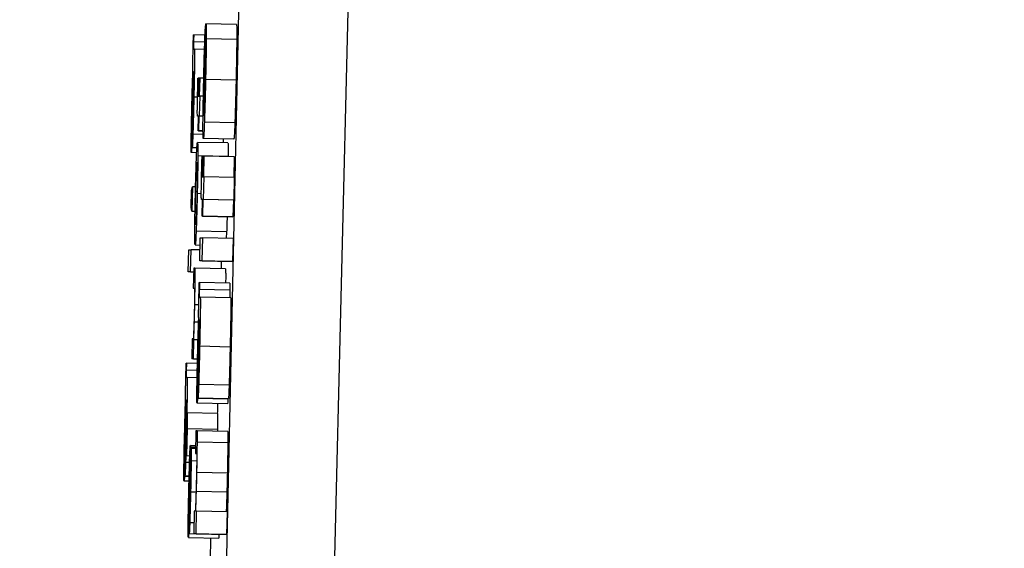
# Model space of a CAD drawing. Header units: inches. Extents: x 170 to 288, y 234 to 248.
# Tile 337 of 480: x 234.8075 to 234.8287, y 243.9047 to 243.9161. Entities that reach past the tile are written whole.
import ezdxf

# ---------------------------------------------------------------- set-up
doc = ezdxf.new("R2010")
doc.units = ezdxf.units.IN
doc.header["$LTSCALE"] = 0.25
doc.header["$MEASUREMENT"] = 0
doc.layers.add('ANNOTATIONS', color=1, linetype='Continuous')
doc.layers.add('STANDARD Z GUIDE MOTOR LH', color=7, linetype='Continuous')
doc.styles.add('ARIAL', font='arial.ttf', dxfattribs={"height": 0.09375})
doc.dimstyles.new('STANDARD$0', dxfattribs={"dimtxt": 0.09375, "dimasz": 0.09375, "dimexe": 0.03125, "dimexo": 0.046875, "dimgap": 0.09, "dimtad": 0, "dimtih": 1, "dimtoh": 1, "dimdec": 4, "dimzin": 0, "dimdsep": 46, "dimtxsty": 'ARIAL', "dimcen": 0.09, "dimadec": 0, "dimazin": 0, "dimtfac": 1, "dimtdec": 4, "dimtofl": 0, "dimtmove": 0, "dimatfit": 1, "dimfxl": 1, "dimtolj": 1, "dimtzin": 0, "dimarcsym": 0})

# ---------------------------------------------------------------- blocks, each defined once
blk = doc.blocks.new('*D51')
at = {"layer": 'ANNOTATIONS', "color": 0, "lineweight": -2, "transparency": 16777216}
for p, q in [((234.124623, 244.143778), (235.83956, 244.143778)), ((235.80831, 244.050028), (235.80831, 242.280117)), ((235.80831, 240.233194), (235.80831, 242.003105)), ((234.530873, 240.139444), (235.83956, 240.139444))]:
    blk.add_line(p, q, dxfattribs=at)
at = {"layer": 'ANNOTATIONS', "color": 0, "transparency": 16777216}
for points in [[(235.792685, 244.050028), (235.823935, 244.050028), (235.80831, 244.143778)], [(235.792685, 240.233194), (235.823935, 240.233194), (235.80831, 240.139444)]]:
    blk.add_solid(points, dxfattribs=at)
at = {"layer": 'defpoints', "color": 0, "transparency": 16777216}
for p in [(234.077748, 244.143778), (235.80831, 244.143778), (234.483998, 240.139444)]:
    blk.add_point(p, dxfattribs=at)
at = {"layer": 'ANNOTATIONS', "color": 0, "transparency": 16777216, "insert": (235.80831, 242.141611), "char_height": 0.09375, "attachment_point": 5, "style": 'ARIAL'}
blk.add_mtext('\\A1;OPENING HEIGHT', dxfattribs=at)

msp = doc.modelspace()

# ---------------------------------------------------------------- linework, layer by layer
at = {"layer": 'STANDARD Z GUIDE MOTOR LH'}
for p, q in [((234.810313, 243.829103), (234.812678, 243.937195)), ((234.815066, 243.937238), (234.812482, 243.829118)), ((234.811468, 243.914045), (234.811512, 243.916013)), ((234.811507, 243.915978), (234.811496, 243.915487)), ((234.811511, 243.915977), (234.811507, 243.915978)), ((234.812172, 243.916009), (234.811516, 243.916024)), ((234.811247, 243.915786), (234.811253, 243.915786)), ((234.811496, 243.91578), (234.811253, 243.915786)), ((234.81149, 243.915631), (234.811249, 243.915636)), ((234.811474, 243.914065), (234.811507, 243.915533)), ((234.812178, 243.915684), (234.811522, 243.915698)), ((234.811249, 243.915477), (234.811268, 243.915477)), ((234.811485, 243.915472), (234.811268, 243.915477)), ((234.8115, 243.915487), (234.811496, 243.915487)), ((234.811495, 243.91526), (234.811486, 243.91526)), ((234.811243, 243.914998), (234.811248, 243.914998)), ((234.81149, 243.915047), (234.811479, 243.915047)), ((234.811241, 243.914711), (234.811232, 243.914334)), ((234.811247, 243.914738), (234.811237, 243.914344)), ((234.811344, 243.914854), (234.81135, 243.914854)), ((234.811373, 243.914694), (234.811346, 243.914694)), ((234.811376, 243.914853), (234.81135, 243.914854)), ((234.811367, 243.914465), (234.811376, 243.914854)), ((234.811382, 243.914854), (234.811373, 243.914465)), ((234.811376, 243.914854), (234.811382, 243.914854)), ((234.811468, 243.914852), (234.811382, 243.914854)), ((234.811485, 243.914789), (234.811473, 243.914789)), ((234.812164, 243.914813), (234.811508, 243.914827)), ((234.811228, 243.914631), (234.811239, 243.914631)), ((234.811369, 243.914522), (234.811343, 243.914523)), ((234.811345, 243.914465), (234.811367, 243.914465)), ((234.811382, 243.914465), (234.811373, 243.914034)), ((234.811373, 243.914465), (234.811382, 243.914465)), ((234.81146, 243.914464), (234.811382, 243.914465)), ((234.811335, 243.914445), (234.811256, 243.914447)), ((234.811477, 243.914438), (234.811466, 243.914438)), ((234.811358, 243.914034), (234.811336, 243.914034)), ((234.811358, 243.914034), (234.811336, 243.914034)), ((234.811351, 243.91372), (234.811358, 243.914034)), ((234.811364, 243.914034), (234.811357, 243.91372)), ((234.811373, 243.914034), (234.811364, 243.914034)), ((234.811454, 243.914032), (234.811364, 243.914034)), ((234.811454, 243.914033), (234.811373, 243.914034)), ((234.811471, 243.91418), (234.811464, 243.91418)), ((234.811219, 243.913364), (234.81123, 243.913843)), ((234.812138, 243.913894), (234.811482, 243.913909)), ((234.811225, 243.913633), (234.811219, 243.913633)), ((234.811458, 243.913643), (234.811235, 243.913648)), ((234.811357, 243.91372), (234.811351, 243.91372)), ((234.811453, 243.913718), (234.811351, 243.91372)), ((234.811357, 243.91372), (234.811453, 243.913718)), ((234.811989, 243.913459), (234.811333, 243.913473)), ((234.812115, 243.91354), (234.811459, 243.913554)), ((234.811315, 243.913249), (234.811201, 243.913252)), ((234.811321, 243.913349), (234.811209, 243.913352)), ((234.811219, 243.913364), (234.811322, 243.913362)), ((234.811996, 243.913167), (234.81134, 243.913181)), ((234.811432, 243.913176), (234.811437, 243.913176)), ((234.81146, 243.912994), (234.811433, 243.912994)), ((234.811464, 243.913175), (234.811437, 243.913176)), ((234.811454, 243.912734), (234.811464, 243.913176)), ((234.81147, 243.913176), (234.81146, 243.912734)), ((234.811464, 243.913176), (234.81147, 243.913176)), ((234.812126, 243.913161), (234.81147, 243.913176)), ((234.812126, 243.913161), (234.812116, 243.912719)), ((234.811456, 243.912798), (234.811429, 243.912799)), ((234.811431, 243.912734), (234.811454, 243.912734)), ((234.81147, 243.912734), (234.811459, 243.912243)), ((234.81146, 243.912734), (234.81147, 243.912734)), ((234.812125, 243.912719), (234.81147, 243.912734)), ((234.812125, 243.912719), (234.812115, 243.912228)), ((234.811197, 243.912075), (234.811205, 243.912436)), ((234.811205, 243.912436), (234.811225, 243.912516)), ((234.811225, 243.912516), (234.811214, 243.911995)), ((234.811292, 243.912515), (234.811225, 243.912516)), ((234.811416, 243.912369), (234.811328, 243.912371)), ((234.811443, 243.912243), (234.811421, 243.912243)), ((234.811443, 243.912242), (234.811421, 243.912243)), ((234.811435, 243.911885), (234.811443, 243.912243)), ((234.811449, 243.912243), (234.811441, 243.911885)), ((234.811459, 243.912243), (234.811449, 243.912243)), ((234.812105, 243.912228), (234.811449, 243.912243)), ((234.812115, 243.912228), (234.811459, 243.912243)), ((234.812105, 243.912228), (234.812097, 243.91187)), ((234.812115, 243.912228), (234.812105, 243.912228)), ((234.811214, 243.911995), (234.811197, 243.912075)), ((234.811214, 243.911995), (234.811281, 243.911993)), ((234.811441, 243.911885), (234.811435, 243.911885)), ((234.812091, 243.91187), (234.811435, 243.911885)), ((234.811441, 243.911885), (234.812097, 243.91187)), ((234.812097, 243.91187), (234.812091, 243.91187)), ((234.811961, 243.91155), (234.811305, 243.911565)), ((234.811961, 243.91155), (234.811954, 243.911406)), ((234.811382, 243.910926), (234.811393, 243.911417)), ((234.811393, 243.911417), (234.811445, 243.911417)), ((234.811434, 243.910926), (234.811445, 243.911417)), ((234.812101, 243.911403), (234.811445, 243.911417)), ((234.812101, 243.911403), (234.81209, 243.910912)), ((234.811134, 243.910686), (234.811145, 243.911164)), ((234.811145, 243.911164), (234.811195, 243.911164)), ((234.811185, 243.910686), (234.811195, 243.911164)), ((234.811387, 243.91116), (234.811195, 243.911164)), ((234.811284, 243.911267), (234.81139, 243.911264)), ((234.812038, 243.910912), (234.811382, 243.910926)), ((234.811434, 243.910926), (234.811382, 243.910926)), ((234.811434, 243.910926), (234.81209, 243.910912)), ((234.811846, 243.910916), (234.811842, 243.910752)), ((234.81209, 243.910912), (234.812038, 243.910912)), ((234.811252, 243.910683), (234.811134, 243.910686)), ((234.811185, 243.910686), (234.811134, 243.910686)), ((234.811185, 243.910686), (234.811252, 243.910684)), ((234.811254, 243.910764), (234.811244, 243.910333)), ((234.811279, 243.910764), (234.811254, 243.910764)), ((234.811935, 243.910749), (234.811279, 243.910764)), ((234.811371, 243.910458), (234.811377, 243.910458)), ((234.812033, 243.910444), (234.811377, 243.910458)), ((234.811244, 243.910333), (234.811268, 243.910333)), ((234.812029, 243.91029), (234.811373, 243.910305)), ((234.811373, 243.910141), (234.811392, 243.910141)), ((234.812048, 243.910127), (234.811392, 243.910141)), ((234.81136, 243.909979), (234.811275, 243.909981)), ((234.811357, 243.909602), (234.811265, 243.909604)), ((234.811367, 243.909651), (234.811373, 243.909651)), ((234.811371, 243.909385), (234.811361, 243.908981)), ((234.81122, 243.909247), (234.811211, 243.908816)), ((234.811243, 243.909247), (234.81122, 243.909247)), ((234.811247, 243.908816), (234.811257, 243.909224)), ((234.811257, 243.909224), (234.811252, 243.909224)), ((234.811345, 243.909222), (234.811257, 243.909224)), ((234.811352, 243.909275), (234.811363, 243.909275)), ((234.811365, 243.909357), (234.811355, 243.908971)), ((234.812036, 243.909071), (234.81138, 243.909086)), ((234.811247, 243.908816), (234.811211, 243.908816)), ((234.811334, 243.908813), (234.811211, 243.908816)), ((234.811247, 243.908816), (234.811334, 243.908814)), ((234.81109, 243.908723), (234.811096, 243.908723)), ((234.811329, 243.908568), (234.811092, 243.908573)), ((234.811332, 243.908718), (234.811096, 243.908723)), ((234.811092, 243.908414), (234.811111, 243.908414)), ((234.811326, 243.908409), (234.811111, 243.908414)), ((234.811343, 243.907976), (234.811354, 243.908467)), ((234.811349, 243.908252), (234.811342, 243.908252)), ((234.812014, 243.908253), (234.811359, 243.908268)), ((234.811086, 243.907935), (234.811091, 243.907935)), ((234.811988, 243.907949), (234.811332, 243.907963)), ((234.811343, 243.907976), (234.811999, 243.907962)), ((234.81109, 243.907675), (234.81108, 243.907281)), ((234.81198, 243.907847), (234.811324, 243.907861)), ((234.811071, 243.907568), (234.811082, 243.907568)), ((234.811084, 243.907648), (234.811075, 243.907271)), ((234.8111, 243.907284), (234.811108, 243.907655)), ((234.811108, 243.907655), (234.81111, 243.907319)), ((234.811764, 243.907641), (234.811108, 243.907655)), ((234.811764, 243.907641), (234.811766, 243.907304)), ((234.8111, 243.907281), (234.81108, 243.907281)), ((234.81111, 243.907319), (234.811097, 243.906728)), ((234.811097, 243.906728), (234.8111, 243.907284)), ((234.811102, 243.907384), (234.811099, 243.907384)), ((234.81111, 243.907319), (234.811766, 243.907304)), ((234.811301, 243.907271), (234.81129, 243.90678)), ((234.811328, 243.907271), (234.811301, 243.907271)), ((234.811984, 243.907256), (234.811328, 243.907271)), ((234.811766, 243.907304), (234.811766, 243.907261)), ((234.811294, 243.906948), (234.81118, 243.90695)), ((234.811293, 243.906916), (234.811183, 243.906919)), ((234.811184, 243.906459), (234.811194, 243.90689)), ((234.811194, 243.90689), (234.811195, 243.90689)), ((234.811292, 243.906888), (234.811195, 243.90689)), ((234.811987, 243.907008), (234.811331, 243.907022)), ((234.811062, 243.906301), (234.811073, 243.90678)), ((234.811167, 243.906726), (234.811097, 243.906728)), ((234.81119, 243.906714), (234.811183, 243.906715)), ((234.811318, 243.906617), (234.811197, 243.90662)), ((234.81129, 243.90678), (234.811314, 243.90678)), ((234.811068, 243.90657), (234.811062, 243.906571)), ((234.811162, 243.906584), (234.811078, 243.906586)), ((234.811154, 243.906286), (234.811052, 243.906289)), ((234.811062, 243.906301), (234.811154, 243.906299)), ((234.811174, 243.906196), (234.811168, 243.905878)), ((234.811976, 243.906359), (234.81132, 243.906373)), ((234.811152, 243.906187), (234.811044, 243.906189)), ((234.811164, 243.905992), (234.811153, 243.905992)), ((234.811158, 243.905682), (234.811166, 243.906151)), ((234.811303, 243.905949), (234.811185, 243.905952)), ((234.811966, 243.90595), (234.81131, 243.905964)), ((234.811147, 243.905408), (234.811137, 243.904977)), ((234.811163, 243.905492), (234.811164, 243.905483)), ((234.811263, 243.905543), (234.811252, 243.905052)), ((234.811284, 243.905543), (234.811263, 243.905543)), ((234.811314, 243.905543), (234.811296, 243.905543)), ((234.811303, 243.905052), (234.811314, 243.905543)), ((234.81197, 243.905528), (234.811314, 243.905543)), ((234.81197, 243.905528), (234.811959, 243.905037)), ((234.811257, 243.905289), (234.811167, 243.905291)), ((234.811137, 243.904977), (234.811793, 243.904963)), ((234.81181, 243.905037), (234.811154, 243.905052)), ((234.811303, 243.905052), (234.811252, 243.905052)), ((234.811908, 243.905037), (234.811252, 243.905052)), ((234.811303, 243.905052), (234.811959, 243.905037)), ((234.811614, 243.904967), (234.811603, 243.904478)), ((234.811795, 243.905037), (234.811793, 243.904963)), ((234.811959, 243.905037), (234.811908, 243.905037))]:
    msp.add_line(p, q, dxfattribs=at)
for points, knots in [([(234.811488, 243.915564), (234.81149, 243.91563), (234.811496, 243.915788), (234.811502, 243.91592), (234.811505, 243.915964), (234.811507, 243.915978)], [0, 0, 0, 0, 0.323435, 0.778979, 1, 1, 1, 1]), ([(234.811512, 243.916013), (234.811512, 243.916016), (234.811514, 243.91602), (234.811515, 243.916023), (234.811516, 243.916024)], [0, 0, 0, 0, 0.4991073, 1, 1, 1, 1]), ([(234.811516, 243.916024), (234.811517, 243.916019), (234.811521, 243.916007), (234.811523, 243.915895), (234.811522, 243.915747), (234.811522, 243.915698)], [0, 0, 0, 0, 0.301346, 0.767627, 1, 1, 1, 1]), ([(234.812172, 243.916009), (234.812173, 243.916004), (234.812177, 243.915993), (234.812179, 243.91588), (234.812178, 243.915733), (234.812178, 243.915684)], [0, 0, 0, 0, 0.301272, 0.767437, 1, 1, 1, 1]), ([(234.81124, 243.915469), (234.811241, 243.91551), (234.811243, 243.915616), (234.811246, 243.915721), (234.811247, 243.915786)], [0, 0, 0, 0, 0.38168, 1, 1, 1, 1]), ([(234.811253, 243.915786), (234.811252, 243.915763), (234.811251, 243.915728), (234.81125, 243.915677), (234.811249, 243.91565), (234.811249, 243.915636)], [0, 0, 0, 0, 0.487669, 0.740674, 1, 1, 1, 1]), ([(234.811249, 243.915636), (234.811249, 243.91562), (234.811248, 243.915589), (234.811247, 243.91555), (234.811247, 243.915516), (234.811248, 243.915481), (234.811248, 243.915478), (234.811249, 243.915477)], [0, 0, 0, 0, 0.139729, 0.255884, 0.371934, 0.55642, 1, 1, 1, 1]), ([(234.811467, 243.914781), (234.811469, 243.914872), (234.811474, 243.915096), (234.811481, 243.915366), (234.811486, 243.915518), (234.811488, 243.915564)], [0, 0, 0, 0, 0.325116, 0.797184, 1, 1, 1, 1]), ([(234.811507, 243.915533), (234.811508, 243.915509), (234.81151, 243.915473), (234.81151, 243.915325), (234.811508, 243.915153), (234.811505, 243.914971), (234.811503, 243.91486), (234.811502, 243.914814)], [0, 0, 0, 0, 0.336435, 0.526141, 0.71778, 0.882955, 1, 1, 1, 1]), ([(234.811522, 243.915698), (234.811521, 243.915612), (234.81152, 243.915438), (234.811514, 243.915121), (234.81151, 243.914915), (234.811508, 243.914827)], [0, 0, 0, 0, 0.3655, 0.731514, 1, 1, 1, 1]), ([(234.812178, 243.915684), (234.812177, 243.915597), (234.812176, 243.915423), (234.81217, 243.915106), (234.812166, 243.9149), (234.812164, 243.914813)], [0, 0, 0, 0, 0.365529, 0.731462, 1, 1, 1, 1]), ([(234.811236, 243.915038), (234.811235, 243.91505), (234.811234, 243.91507), (234.811234, 243.915155), (234.811235, 243.915256), (234.811237, 243.915365), (234.811239, 243.915436), (234.81124, 243.915469)], [0, 0, 0, 0, 0.318729, 0.503429, 0.689482, 0.856488, 1, 1, 1, 1]), ([(234.811268, 243.915477), (234.811269, 243.915469), (234.811271, 243.915457), (234.811271, 243.915335), (234.811269, 243.915151), (234.811264, 243.914847), (234.811259, 243.914598), (234.811256, 243.914447)], [0, 0, 0, 0, 0.208061, 0.351504, 0.494887, 0.6943, 1, 1, 1, 1]), ([(234.811496, 243.915487), (234.811494, 243.915456), (234.811491, 243.915395), (234.811487, 243.915305), (234.811486, 243.91526)], [0, 0, 0, 0, 0.495429, 1, 1, 1, 1]), ([(234.811486, 243.91526), (234.811485, 243.915233), (234.811483, 243.915168), (234.81148, 243.915092), (234.811479, 243.915047)], [0, 0, 0, 0, 0.420897, 1, 1, 1, 1]), ([(234.81121, 243.914117), (234.811212, 243.914211), (234.811217, 243.914431), (234.811226, 243.91476), (234.811233, 243.914944), (234.811236, 243.915038)], [0, 0, 0, 0, 0.267315, 0.629639, 1, 1, 1, 1]), ([(234.811228, 243.914631), (234.81123, 243.914683), (234.811233, 243.914789), (234.811236, 243.91487), (234.811237, 243.914911)], [0, 0, 0, 0, 0.489671, 1, 1, 1, 1]), ([(234.811237, 243.914911), (234.811238, 243.91493), (234.811241, 243.914979), (234.811242, 243.914997), (234.811243, 243.914998), (234.811243, 243.914998)], [0, 0, 0, 0, 0.3685537, 0.9101456, 1, 1, 1, 1]), ([(234.811248, 243.914998), (234.811247, 243.914952), (234.811245, 243.91486), (234.811242, 243.914761), (234.811241, 243.914711)], [0, 0, 0, 0, 0.4954998, 1, 1, 1, 1]), ([(234.811252, 243.914916), (234.811251, 243.9149), (234.81125, 243.914868), (234.811248, 243.914807), (234.811247, 243.914763), (234.811247, 243.914738)], [0, 0, 0, 0, 0.30243, 0.603878, 1, 1, 1, 1]), ([(234.81125, 243.914432), (234.811252, 243.914526), (234.811255, 243.914666), (234.811258, 243.914838), (234.811258, 243.914936), (234.811258, 243.914992), (234.811257, 243.914997), (234.811256, 243.915)], [0, 0, 0, 0, 0.342806, 0.509646, 0.678116, 0.823969, 1, 1, 1, 1]), ([(234.811256, 243.915), (234.811256, 243.914997), (234.811255, 243.914992), (234.811253, 243.914952), (234.811252, 243.914926), (234.811252, 243.914916)], [0, 0, 0, 0, 0.560746, 0.835974, 1, 1, 1, 1]), ([(234.811479, 243.915047), (234.811479, 243.915025), (234.811477, 243.914979), (234.811475, 243.914892), (234.811474, 243.914829), (234.811473, 243.914789)], [0, 0, 0, 0, 0.273957, 0.54735, 1, 1, 1, 1]), ([(234.811337, 243.914542), (234.811338, 243.914594), (234.811341, 243.914698), (234.811343, 243.914802), (234.811344, 243.914854)], [0, 0, 0, 0, 0.499037, 1, 1, 1, 1]), ([(234.811346, 243.914694), (234.811346, 243.914675), (234.811345, 243.914628), (234.811343, 243.914567), (234.811343, 243.914534), (234.811343, 243.914523)], [0, 0, 0, 0, 0.31471, 0.762895, 1, 1, 1, 1]), ([(234.81135, 243.914854), (234.811349, 243.914836), (234.811349, 243.914801), (234.811347, 243.914748), (234.811347, 243.914712), (234.811346, 243.914694)], [0, 0, 0, 0, 0.336929, 0.667372, 1, 1, 1, 1]), ([(234.811452, 243.913886), (234.811453, 243.913973), (234.811455, 243.914146), (234.81146, 243.914472), (234.811465, 243.914687), (234.811467, 243.914781)], [0, 0, 0, 0, 0.3583379, 0.7170441, 1, 1, 1, 1]), ([(234.811473, 243.914789), (234.811472, 243.91474), (234.811469, 243.914618), (234.811467, 243.914505), (234.811466, 243.914438)], [0, 0, 0, 0, 0.402345, 1, 1, 1, 1]), ([(234.811508, 243.914827), (234.811504, 243.914684), (234.811498, 243.914395), (234.811488, 243.914087), (234.811483, 243.913947), (234.811482, 243.913909)], [0, 0, 0, 0, 0.417944, 0.838593, 1, 1, 1, 1]), ([(234.811502, 243.914814), (234.8115, 243.914725), (234.811495, 243.914547), (234.811491, 243.914401), (234.811489, 243.914329)], [0, 0, 0, 0, 0.505174, 1, 1, 1, 1]), ([(234.812164, 243.914813), (234.81216, 243.914669), (234.812154, 243.914381), (234.812144, 243.914072), (234.812139, 243.913933), (234.812138, 243.913894)], [0, 0, 0, 0, 0.417856, 0.838416, 1, 1, 1, 1]), ([(234.811217, 243.914217), (234.811219, 243.91427), (234.811222, 243.914414), (234.811226, 243.914547), (234.811228, 243.914631)], [0, 0, 0, 0, 0.364371, 1, 1, 1, 1]), ([(234.811332, 243.914281), (234.811332, 243.914304), (234.811333, 243.914351), (234.811335, 243.914439), (234.811336, 243.914503), (234.811337, 243.914542)], [0, 0, 0, 0, 0.283005, 0.566151, 1, 1, 1, 1]), ([(234.811343, 243.914523), (234.811343, 243.914512), (234.811343, 243.91448), (234.811344, 243.914468), (234.811345, 243.914466), (234.811345, 243.914465)], [0, 0, 0, 0, 0.217642, 0.6495, 1, 1, 1, 1]), ([(234.811232, 243.914334), (234.81123, 243.91425), (234.811226, 243.914109), (234.811222, 243.913937), (234.811219, 243.913865), (234.811218, 243.91384)], [0, 0, 0, 0, 0.486735, 0.817062, 1, 1, 1, 1]), ([(234.811237, 243.914344), (234.811234, 243.914223), (234.811228, 243.91398), (234.811222, 243.91375), (234.811219, 243.913633)], [0, 0, 0, 0, 0.495929, 1, 1, 1, 1]), ([(234.81123, 243.913843), (234.811231, 243.913849), (234.811233, 243.91386), (234.811236, 243.913936), (234.81124, 243.914051), (234.811245, 243.914223), (234.811248, 243.914356), (234.81125, 243.914432)], [0, 0, 0, 0, 0.2247658, 0.3834779, 0.5429837, 0.7417996, 1, 1, 1, 1]), ([(234.811256, 243.914447), (234.811254, 243.914357), (234.811248, 243.914126), (234.811241, 243.913844), (234.811236, 243.91369), (234.811235, 243.913648)], [0, 0, 0, 0, 0.31914, 0.817231, 1, 1, 1, 1]), ([(234.81133, 243.914099), (234.81133, 243.914123), (234.81133, 243.914168), (234.811331, 243.914245), (234.811332, 243.914281)], [0, 0, 0, 0, 0.537409, 1, 1, 1, 1]), ([(234.811466, 243.914438), (234.811466, 243.914398), (234.811464, 243.914295), (234.811464, 243.914224), (234.811464, 243.91418)], [0, 0, 0, 0, 0.392633, 1, 1, 1, 1]), ([(234.811489, 243.914329), (234.811487, 243.914284), (234.811482, 243.914164), (234.811478, 243.914101), (234.811475, 243.914073), (234.811474, 243.914065)], [0, 0, 0, 0, 0.298727, 0.80385, 1, 1, 1, 1]), ([(234.811198, 243.913486), (234.811199, 243.913538), (234.8112, 243.913664), (234.811205, 243.913889), (234.811208, 243.914051), (234.81121, 243.914117)], [0, 0, 0, 0, 0.285738, 0.706084, 1, 1, 1, 1]), ([(234.811211, 243.913865), (234.811212, 243.913912), (234.811213, 243.914019), (234.811216, 243.914146), (234.811217, 243.914217)], [0, 0, 0, 0, 0.437421, 1, 1, 1, 1]), ([(234.811336, 243.914034), (234.811335, 243.914036), (234.811334, 243.914038), (234.811331, 243.914049), (234.811331, 243.914082), (234.81133, 243.914099)], [0, 0, 0, 0, 0.392348, 0.69321, 1, 1, 1, 1]), ([(234.811464, 243.91418), (234.811464, 243.91415), (234.811465, 243.914073), (234.811467, 243.914056), (234.811468, 243.914045)], [0, 0, 0, 0, 0.396963, 1, 1, 1, 1]), ([(234.811212, 243.913731), (234.811212, 243.913736), (234.81121, 243.913744), (234.81121, 243.913807), (234.811211, 243.91385), (234.811211, 243.913865)], [0, 0, 0, 0, 0.491462, 0.824704, 1, 1, 1, 1]), ([(234.811218, 243.91384), (234.811217, 243.913813), (234.811215, 243.913759), (234.811213, 243.913733), (234.811212, 243.913731), (234.811212, 243.913731)], [0, 0, 0, 0, 0.41218, 0.826228, 1, 1, 1, 1]), ([(234.811459, 243.913554), (234.811457, 243.913566), (234.811453, 243.913586), (234.811451, 243.913751), (234.811452, 243.913864), (234.811452, 243.913886)], [0, 0, 0, 0, 0.524556, 0.909663, 1, 1, 1, 1]), ([(234.811482, 243.913909), (234.811479, 243.913844), (234.811473, 243.913681), (234.811465, 243.913571), (234.811461, 243.913559), (234.811459, 243.913554)], [0, 0, 0, 0, 0.276333, 0.692077, 1, 1, 1, 1]), ([(234.812138, 243.913894), (234.812135, 243.913829), (234.812129, 243.913667), (234.812121, 243.913556), (234.812117, 243.913544), (234.812115, 243.91354)], [0, 0, 0, 0, 0.2763295, 0.6918089, 1, 1, 1, 1]), ([(234.811219, 243.913633), (234.811218, 243.913592), (234.811214, 243.913479), (234.811211, 243.913401), (234.811209, 243.913352)], [0, 0, 0, 0, 0.37136, 1, 1, 1, 1]), ([(234.811235, 243.913648), (234.811232, 243.913587), (234.811228, 243.913465), (234.811223, 243.913377), (234.81122, 243.913368), (234.811219, 243.913364)], [0, 0, 0, 0, 0.344171, 0.688256, 1, 1, 1, 1]), ([(234.811201, 243.913252), (234.8112, 243.913259), (234.811198, 243.913272), (234.811198, 243.913375), (234.811198, 243.913458), (234.811198, 243.913486)], [0, 0, 0, 0, 0.4459421, 0.8126233, 1, 1, 1, 1]), ([(234.811312, 243.913169), (234.811314, 243.913223), (234.811321, 243.913373), (234.811328, 243.913461), (234.811331, 243.91347), (234.811333, 243.913473)], [0, 0, 0, 0, 0.264209, 0.726563, 1, 1, 1, 1]), ([(234.811333, 243.913473), (234.811336, 243.913464), (234.81134, 243.913447), (234.81134, 243.913262), (234.81134, 243.913181)], [0, 0, 0, 0, 0.564672, 1, 1, 1, 1]), ([(234.811887, 243.913545), (234.811886, 243.913513), (234.811885, 243.913478), (234.811884, 243.913463), (234.811884, 243.913461)], [0, 0, 0, 0, 0.895786, 1, 1, 1, 1]), ([(234.811989, 243.913459), (234.811992, 243.913449), (234.811996, 243.913433), (234.811996, 243.913247), (234.811996, 243.913167)], [0, 0, 0, 0, 0.564945, 1, 1, 1, 1]), ([(234.811209, 243.913352), (234.811208, 243.913328), (234.811205, 243.913264), (234.811202, 243.913257), (234.811201, 243.913252)], [0, 0, 0, 0, 0.3773183, 1, 1, 1, 1]), ([(234.811289, 243.912371), (234.811291, 243.912486), (234.811297, 243.912716), (234.811305, 243.912992), (234.81131, 243.913118), (234.811312, 243.913169)], [0, 0, 0, 0, 0.374262, 0.750827, 1, 1, 1, 1]), ([(234.811309, 243.912854), (234.811311, 243.912898), (234.811317, 243.913022), (234.811321, 243.913041), (234.811323, 243.913042), (234.811324, 243.913042)], [0, 0, 0, 0, 0.33354, 0.922005, 1, 1, 1, 1]), ([(234.811324, 243.913042), (234.811325, 243.913038), (234.811328, 243.91303), (234.81133, 243.912957), (234.811329, 243.912876), (234.811329, 243.912865)], [0, 0, 0, 0, 0.409067, 0.922525, 1, 1, 1, 1]), ([(234.81134, 243.913181), (234.81134, 243.91311), (234.811339, 243.912967), (234.811334, 243.912673), (234.81133, 243.912469), (234.811328, 243.912371)], [0, 0, 0, 0, 0.341479, 0.684032, 1, 1, 1, 1]), ([(234.811423, 243.912821), (234.811425, 243.91288), (234.811427, 243.912998), (234.81143, 243.913117), (234.811432, 243.913176)], [0, 0, 0, 0, 0.499232, 1, 1, 1, 1]), ([(234.811433, 243.912994), (234.811432, 243.91297), (234.811431, 243.912914), (234.81143, 243.912845), (234.81143, 243.912809), (234.811429, 243.912799)], [0, 0, 0, 0, 0.356348, 0.809628, 1, 1, 1, 1]), ([(234.811437, 243.913176), (234.811437, 243.913146), (234.811435, 243.913086), (234.811434, 243.913025), (234.811433, 243.912994)], [0, 0, 0, 0, 0.498493, 1, 1, 1, 1]), ([(234.811294, 243.912371), (234.811296, 243.912437), (234.811299, 243.912568), (234.811304, 243.912737), (234.811307, 243.912817), (234.811309, 243.912854)], [0, 0, 0, 0, 0.347954, 0.697611, 1, 1, 1, 1]), ([(234.811329, 243.912865), (234.811329, 243.912823), (234.811329, 243.912739), (234.811326, 243.912559), (234.811323, 243.912431), (234.811322, 243.912369)], [0, 0, 0, 0, 0.339295, 0.680094, 1, 1, 1, 1]), ([(234.811417, 243.912524), (234.811418, 243.912571), (234.81142, 243.912667), (234.811422, 243.912769), (234.811423, 243.912821)], [0, 0, 0, 0, 0.490418, 1, 1, 1, 1]), ([(234.811429, 243.912799), (234.811429, 243.912788), (234.811429, 243.91276), (234.81143, 243.912737), (234.811431, 243.912735), (234.811431, 243.912734)], [0, 0, 0, 0, 0.192168, 0.490859, 1, 1, 1, 1]), ([(234.811276, 243.911571), (234.811277, 243.911649), (234.811278, 243.911804), (234.811283, 243.912098), (234.811287, 243.912291), (234.811289, 243.912371)], [0, 0, 0, 0, 0.368159, 0.738075, 1, 1, 1, 1]), ([(234.811287, 243.911886), (234.811287, 243.911934), (234.811288, 243.912029), (234.811291, 243.912211), (234.811294, 243.912327), (234.811294, 243.912371)], [0, 0, 0, 0, 0.381812, 0.76693, 1, 1, 1, 1]), ([(234.811322, 243.912369), (234.81132, 243.912281), (234.811316, 243.912133), (234.811311, 243.911954), (234.811306, 243.91182), (234.811299, 243.911713), (234.811296, 243.911704), (234.811293, 243.911698)], [0, 0, 0, 0, 0.191658, 0.321513, 0.451207, 0.660157, 1, 1, 1, 1]), ([(234.811328, 243.912371), (234.811325, 243.912249), (234.811319, 243.912005), (234.811311, 243.911729), (234.811306, 243.911606), (234.811305, 243.911565)], [0, 0, 0, 0, 0.395687, 0.79449, 1, 1, 1, 1]), ([(234.811415, 243.912316), (234.811415, 243.912343), (234.811415, 243.912396), (234.811417, 243.912482), (234.811417, 243.912524)], [0, 0, 0, 0, 0.5142197, 1, 1, 1, 1]), ([(234.811421, 243.912243), (234.81142, 243.912244), (234.811419, 243.912246), (234.811416, 243.912259), (234.811416, 243.912297), (234.811415, 243.912316)], [0, 0, 0, 0, 0.391238, 0.691563, 1, 1, 1, 1]), ([(234.811293, 243.911698), (234.811292, 243.911701), (234.811289, 243.911709), (234.811287, 243.911777), (234.811287, 243.91187), (234.811287, 243.911886)], [0, 0, 0, 0, 0.374809, 0.89713, 1, 1, 1, 1]), ([(234.811971, 243.911873), (234.811969, 243.911805), (234.811966, 243.91168), (234.811962, 243.911591), (234.811961, 243.91155)], [0, 0, 0, 0, 0.541386, 1, 1, 1, 1]), ([(234.811284, 243.911267), (234.811282, 243.911271), (234.811278, 243.911283), (234.811276, 243.911392), (234.811276, 243.911537), (234.811276, 243.911571)], [0, 0, 0, 0, 0.332432, 0.844667, 1, 1, 1, 1]), ([(234.811305, 243.911565), (234.811302, 243.91151), (234.811296, 243.911363), (234.811289, 243.911279), (234.811285, 243.91127), (234.811284, 243.911267)], [0, 0, 0, 0, 0.271052, 0.727423, 1, 1, 1, 1]), ([(234.811275, 243.909981), (234.811277, 243.910082), (234.81128, 243.910255), (234.811284, 243.910474), (234.811285, 243.910632), (234.811283, 243.910747), (234.81128, 243.910758), (234.811279, 243.910764)], [0, 0, 0, 0, 0.212864, 0.361178, 0.509779, 0.704477, 1, 1, 1, 1]), ([(234.811935, 243.910749), (234.811936, 243.910743), (234.81194, 243.910733), (234.81194, 243.91061), (234.81194, 243.910513), (234.811939, 243.910449), (234.811939, 243.910446)], [0, 0, 0, 0, 0.490295, 0.759326, 0.98885, 1, 1, 1, 1]), ([(234.811364, 243.910134), (234.811365, 243.910178), (234.811367, 243.910288), (234.81137, 243.910395), (234.811371, 243.910458)], [0, 0, 0, 0, 0.407068, 1, 1, 1, 1]), ([(234.811377, 243.910458), (234.811377, 243.910435), (234.811375, 243.910399), (234.811374, 243.910347), (234.811373, 243.910319), (234.811373, 243.910305)], [0, 0, 0, 0, 0.487888, 0.740863, 1, 1, 1, 1]), ([(234.812033, 243.910444), (234.812032, 243.91042), (234.812031, 243.910384), (234.81203, 243.910332), (234.812029, 243.910305), (234.812029, 243.91029)], [0, 0, 0, 0, 0.488409, 0.741227, 1, 1, 1, 1]), ([(234.811268, 243.910333), (234.81127, 243.910327), (234.811272, 243.910319), (234.811272, 243.910214), (234.811271, 243.910112), (234.811269, 243.909992), (234.811267, 243.909912), (234.811266, 243.909873)], [0, 0, 0, 0, 0.41344, 0.568826, 0.725601, 0.86593, 1, 1, 1, 1]), ([(234.811373, 243.910305), (234.811373, 243.910288), (234.811372, 243.910257), (234.811372, 243.910216), (234.811371, 243.910182), (234.811372, 243.910146), (234.811373, 243.910143), (234.811373, 243.910141)], [0, 0, 0, 0, 0.13977, 0.255686, 0.371459, 0.556903, 1, 1, 1, 1]), ([(234.812029, 243.91029), (234.812029, 243.910273), (234.812028, 243.910242), (234.812027, 243.910202), (234.812027, 243.910167), (234.812027, 243.910131), (234.812029, 243.910129), (234.812029, 243.910127)], [0, 0, 0, 0, 0.139679, 0.255624, 0.372063, 0.556775, 1, 1, 1, 1]), ([(234.81136, 243.909692), (234.811359, 243.909705), (234.811358, 243.909725), (234.811358, 243.909812), (234.811359, 243.909915), (234.811361, 243.910028), (234.811363, 243.9101), (234.811364, 243.910134)], [0, 0, 0, 0, 0.318718, 0.503571, 0.689547, 0.856544, 1, 1, 1, 1]), ([(234.811392, 243.910141), (234.811394, 243.910134), (234.811396, 243.910121), (234.811396, 243.909997), (234.811394, 243.909808), (234.811389, 243.909497), (234.811383, 243.909241), (234.81138, 243.909086)], [0, 0, 0, 0, 0.208028, 0.351338, 0.494842, 0.694271, 1, 1, 1, 1]), ([(234.812048, 243.910127), (234.81205, 243.910119), (234.812052, 243.910107), (234.812052, 243.909982), (234.81205, 243.909794), (234.812045, 243.909482), (234.812039, 243.909226), (234.812036, 243.909071)], [0, 0, 0, 0, 0.208218, 0.351519, 0.494877, 0.694292, 1, 1, 1, 1]), ([(234.811266, 243.909873), (234.811265, 243.909815), (234.811262, 243.9097), (234.811258, 243.909542), (234.811255, 243.90946), (234.811253, 243.909417)], [0, 0, 0, 0, 0.324297, 0.647738, 1, 1, 1, 1]), ([(234.811265, 243.909604), (234.811266, 243.909654), (234.81127, 243.909774), (234.811273, 243.909904), (234.811275, 243.909981)], [0, 0, 0, 0, 0.415647, 1, 1, 1, 1]), ([(234.811252, 243.909224), (234.811254, 243.90928), (234.811258, 243.909391), (234.811263, 243.909533), (234.811265, 243.909604)], [0, 0, 0, 0, 0.493937, 1, 1, 1, 1]), ([(234.811333, 243.908748), (234.811335, 243.908844), (234.81134, 243.90907), (234.81135, 243.909407), (234.811356, 243.909596), (234.81136, 243.909692)], [0, 0, 0, 0, 0.26728, 0.629698, 1, 1, 1, 1]), ([(234.811361, 243.909562), (234.811362, 243.909582), (234.811364, 243.909631), (234.811366, 243.90965), (234.811367, 243.909651), (234.811367, 243.909651)], [0, 0, 0, 0, 0.368643, 0.91033, 1, 1, 1, 1]), ([(234.811373, 243.909651), (234.811371, 243.909604), (234.811369, 243.909509), (234.811366, 243.909408), (234.811365, 243.909357)], [0, 0, 0, 0, 0.495408, 1, 1, 1, 1]), ([(234.811374, 243.90907), (234.811376, 243.909167), (234.811379, 243.90931), (234.811382, 243.909487), (234.811383, 243.909587), (234.811382, 243.909645), (234.811381, 243.90965), (234.811381, 243.909653)], [0, 0, 0, 0, 0.3428781, 0.5098253, 0.67842, 0.824082, 1, 1, 1, 1]), ([(234.811381, 243.909653), (234.81138, 243.90965), (234.811379, 243.909645), (234.811377, 243.909604), (234.811376, 243.909577), (234.811376, 243.909567)], [0, 0, 0, 0, 0.561291, 0.837036, 1, 1, 1, 1]), ([(234.811253, 243.909417), (234.811251, 243.90936), (234.811247, 243.909267), (234.811244, 243.909252), (234.811243, 243.909247)], [0, 0, 0, 0, 0.61089, 1, 1, 1, 1]), ([(234.811352, 243.909275), (234.811353, 243.909328), (234.811357, 243.909437), (234.81136, 243.909519), (234.811361, 243.909562)], [0, 0, 0, 0, 0.489614, 1, 1, 1, 1]), ([(234.811376, 243.909567), (234.811375, 243.90955), (234.811374, 243.909517), (234.811373, 243.909455), (234.811371, 243.90941), (234.811371, 243.909385)], [0, 0, 0, 0, 0.302087, 0.603703, 1, 1, 1, 1]), ([(234.811341, 243.908851), (234.811342, 243.908904), (234.811345, 243.909052), (234.811349, 243.909188), (234.811352, 243.909275)], [0, 0, 0, 0, 0.3618477, 1, 1, 1, 1]), ([(234.811361, 243.908981), (234.811358, 243.908857), (234.811352, 243.908608), (234.811346, 243.908371), (234.811342, 243.908252)], [0, 0, 0, 0, 0.495913, 1, 1, 1, 1]), ([(234.811355, 243.908971), (234.811353, 243.908884), (234.81135, 243.90874), (234.811345, 243.908564), (234.811343, 243.90849), (234.811342, 243.908464)], [0, 0, 0, 0, 0.4867319, 0.81688, 1, 1, 1, 1]), ([(234.811354, 243.908467), (234.811355, 243.908473), (234.811356, 243.908484), (234.81136, 243.908562), (234.811364, 243.908681), (234.811369, 243.908856), (234.811372, 243.908993), (234.811374, 243.90907)], [0, 0, 0, 0, 0.224943, 0.38373, 0.542901, 0.741811, 1, 1, 1, 1]), ([(234.81138, 243.909086), (234.811378, 243.908994), (234.811373, 243.908757), (234.811365, 243.908468), (234.81136, 243.90831), (234.811359, 243.908268)], [0, 0, 0, 0, 0.319148, 0.817068, 1, 1, 1, 1]), ([(234.812036, 243.909071), (234.812034, 243.908979), (234.812029, 243.908743), (234.812021, 243.908454), (234.812016, 243.908296), (234.812014, 243.908253)], [0, 0, 0, 0, 0.319215, 0.817236, 1, 1, 1, 1]), ([(234.811321, 243.908102), (234.811322, 243.908154), (234.811323, 243.908284), (234.811328, 243.908514), (234.811331, 243.90868), (234.811333, 243.908748)], [0, 0, 0, 0, 0.285274, 0.705618, 1, 1, 1, 1]), ([(234.811334, 243.908489), (234.811335, 243.908537), (234.811336, 243.908647), (234.811339, 243.908777), (234.811341, 243.908851)], [0, 0, 0, 0, 0.437624, 1, 1, 1, 1]), ([(234.811083, 243.908406), (234.811083, 243.908447), (234.811086, 243.908553), (234.811089, 243.908658), (234.81109, 243.908723)], [0, 0, 0, 0, 0.381676, 1, 1, 1, 1]), ([(234.811092, 243.908573), (234.811092, 243.908557), (234.811091, 243.908526), (234.81109, 243.908487), (234.81109, 243.908453), (234.81109, 243.908418), (234.811091, 243.908415), (234.811092, 243.908414)], [0, 0, 0, 0, 0.139747, 0.255905, 0.371951, 0.556433, 1, 1, 1, 1]), ([(234.811096, 243.908723), (234.811095, 243.9087), (234.811094, 243.908665), (234.811093, 243.908614), (234.811092, 243.908587), (234.811092, 243.908573)], [0, 0, 0, 0, 0.488095, 0.740895, 1, 1, 1, 1]), ([(234.811079, 243.907975), (234.811078, 243.907987), (234.811077, 243.908007), (234.811077, 243.908092), (234.811078, 243.908193), (234.81108, 243.908303), (234.811082, 243.908373), (234.811083, 243.908406)], [0, 0, 0, 0, 0.319029, 0.503647, 0.68962, 0.856549, 1, 1, 1, 1]), ([(234.811111, 243.908414), (234.811112, 243.908406), (234.811114, 243.908394), (234.811114, 243.908272), (234.811112, 243.908088), (234.811107, 243.907784), (234.811102, 243.907535), (234.811099, 243.907384)], [0, 0, 0, 0, 0.208265, 0.35152, 0.494898, 0.694307, 1, 1, 1, 1]), ([(234.811335, 243.908352), (234.811335, 243.908357), (234.811334, 243.908365), (234.811334, 243.90843), (234.811334, 243.908474), (234.811334, 243.908489)], [0, 0, 0, 0, 0.492102, 0.825527, 1, 1, 1, 1]), ([(234.811342, 243.908464), (234.811341, 243.908436), (234.811339, 243.908381), (234.811337, 243.908355), (234.811336, 243.908353), (234.811335, 243.908352)], [0, 0, 0, 0, 0.412952, 0.826411, 1, 1, 1, 1]), ([(234.811324, 243.907861), (234.811323, 243.907869), (234.811321, 243.907882), (234.81132, 243.907988), (234.811321, 243.908073), (234.811321, 243.908102)], [0, 0, 0, 0, 0.445983, 0.812714, 1, 1, 1, 1]), ([(234.811342, 243.908252), (234.811341, 243.90821), (234.811338, 243.908094), (234.811334, 243.908014), (234.811332, 243.907963)], [0, 0, 0, 0, 0.36868, 1, 1, 1, 1]), ([(234.811359, 243.908268), (234.811356, 243.908205), (234.811352, 243.90808), (234.811346, 243.907989), (234.811344, 243.907981), (234.811343, 243.907976)], [0, 0, 0, 0, 0.3441472, 0.6883285, 1, 1, 1, 1]), ([(234.812014, 243.908253), (234.812012, 243.908191), (234.812008, 243.908066), (234.812002, 243.907975), (234.812, 243.907966), (234.811999, 243.907962)], [0, 0, 0, 0, 0.3443518, 0.6884239, 1, 1, 1, 1]), ([(234.811052, 243.907054), (234.811055, 243.907148), (234.81106, 243.907368), (234.811069, 243.907697), (234.811076, 243.907881), (234.811079, 243.907975)], [0, 0, 0, 0, 0.267264, 0.629518, 1, 1, 1, 1]), ([(234.81108, 243.907848), (234.811081, 243.907867), (234.811083, 243.907916), (234.811085, 243.907934), (234.811086, 243.907935), (234.811086, 243.907935)], [0, 0, 0, 0, 0.3685452, 0.9101452, 1, 1, 1, 1]), ([(234.811091, 243.907935), (234.81109, 243.907889), (234.811087, 243.907797), (234.811085, 243.907698), (234.811084, 243.907648)], [0, 0, 0, 0, 0.495503, 1, 1, 1, 1]), ([(234.811093, 243.907369), (234.811095, 243.907463), (234.811098, 243.907603), (234.8111, 243.907775), (234.811101, 243.907873), (234.811101, 243.907929), (234.8111, 243.907934), (234.811099, 243.907937)], [0, 0, 0, 0, 0.342719, 0.509698, 0.678151, 0.823988, 1, 1, 1, 1]), ([(234.811099, 243.907937), (234.811099, 243.907934), (234.811098, 243.907929), (234.811096, 243.907889), (234.811095, 243.907863), (234.811095, 243.907853)], [0, 0, 0, 0, 0.560755, 0.835994, 1, 1, 1, 1]), ([(234.811332, 243.907963), (234.811331, 243.907939), (234.811328, 243.907874), (234.811325, 243.907866), (234.811324, 243.907861)], [0, 0, 0, 0, 0.377661, 1, 1, 1, 1]), ([(234.811988, 243.907949), (234.811987, 243.907924), (234.811984, 243.907859), (234.811981, 243.907851), (234.81198, 243.907847)], [0, 0, 0, 0, 0.376986, 1, 1, 1, 1]), ([(234.811071, 243.907568), (234.811073, 243.90762), (234.811076, 243.907726), (234.811079, 243.907807), (234.81108, 243.907848)], [0, 0, 0, 0, 0.489671, 1, 1, 1, 1]), ([(234.811095, 243.907853), (234.811094, 243.907837), (234.811093, 243.907804), (234.811091, 243.907744), (234.81109, 243.9077), (234.81109, 243.907675)], [0, 0, 0, 0, 0.301678, 0.603775, 1, 1, 1, 1]), ([(234.811764, 243.907851), (234.811764, 243.90784), (234.811763, 243.907775), (234.811762, 243.907702), (234.81176, 243.907641)], [0, 0, 0, 0, 0.170554, 1, 1, 1, 1]), ([(234.81106, 243.907154), (234.811062, 243.907207), (234.811065, 243.907351), (234.811069, 243.907484), (234.811071, 243.907568)], [0, 0, 0, 0, 0.364497, 1, 1, 1, 1]), ([(234.811075, 243.907271), (234.811073, 243.907187), (234.811069, 243.907046), (234.811065, 243.906874), (234.811062, 243.906802), (234.811061, 243.906777)], [0, 0, 0, 0, 0.4866672, 0.8167409, 1, 1, 1, 1]), ([(234.81108, 243.907281), (234.811077, 243.907161), (234.811071, 243.906917), (234.811065, 243.906687), (234.811062, 243.906571)], [0, 0, 0, 0, 0.495929, 1, 1, 1, 1]), ([(234.811073, 243.90678), (234.811074, 243.906786), (234.811076, 243.906797), (234.811079, 243.906873), (234.811083, 243.906988), (234.811088, 243.90716), (234.811091, 243.907293), (234.811093, 243.907369)], [0, 0, 0, 0, 0.225093, 0.383786, 0.543035, 0.741829, 1, 1, 1, 1]), ([(234.811099, 243.907384), (234.811097, 243.907294), (234.811091, 243.907063), (234.811084, 243.906782), (234.811079, 243.906627), (234.811078, 243.906586)], [0, 0, 0, 0, 0.319128, 0.817228, 1, 1, 1, 1]), ([(234.811331, 243.907022), (234.811331, 243.907078), (234.811332, 243.907191), (234.811331, 243.907261), (234.811329, 243.907268), (234.811328, 243.907271)], [0, 0, 0, 0, 0.360495, 0.720539, 1, 1, 1, 1]), ([(234.811984, 243.907256), (234.811985, 243.907246), (234.811988, 243.907229), (234.811988, 243.907105), (234.811987, 243.907027), (234.811987, 243.907008)], [0, 0, 0, 0, 0.527086, 0.884543, 1, 1, 1, 1]), ([(234.811041, 243.906423), (234.811042, 243.906475), (234.811044, 243.906602), (234.811047, 243.906826), (234.811051, 243.906988), (234.811052, 243.907054)], [0, 0, 0, 0, 0.28551, 0.70605, 1, 1, 1, 1]), ([(234.811054, 243.906802), (234.811055, 243.906849), (234.811056, 243.906956), (234.811059, 243.907083), (234.81106, 243.907154)], [0, 0, 0, 0, 0.437409, 1, 1, 1, 1]), ([(234.811166, 243.90669), (234.811168, 243.906753), (234.811173, 243.906879), (234.811178, 243.906944), (234.81118, 243.906949), (234.81118, 243.90695)], [0, 0, 0, 0, 0.414087, 0.829481, 1, 1, 1, 1]), ([(234.81118, 243.90695), (234.811181, 243.90695), (234.811182, 243.906947), (234.811182, 243.906929), (234.811183, 243.906919)], [0, 0, 0, 0, 0.43845, 1, 1, 1, 1]), ([(234.811183, 243.906919), (234.811183, 243.906897), (234.811184, 243.906859), (234.811183, 243.906773), (234.811183, 243.906723), (234.811183, 243.906715)], [0, 0, 0, 0, 0.525792, 0.915109, 1, 1, 1, 1]), ([(234.811195, 243.90689), (234.811196, 243.906878), (234.811198, 243.906855), (234.811198, 243.906739), (234.811197, 243.906649), (234.811197, 243.90662)], [0, 0, 0, 0, 0.406068, 0.813516, 1, 1, 1, 1]), ([(234.81132, 243.906373), (234.811322, 243.90649), (234.811327, 243.906702), (234.81133, 243.906915), (234.811331, 243.907004), (234.811331, 243.907022)], [0, 0, 0, 0, 0.494591, 0.896186, 1, 1, 1, 1]), ([(234.811987, 243.907008), (234.811986, 243.906954), (234.811985, 243.906823), (234.811981, 243.906592), (234.811977, 243.906427), (234.811976, 243.906359)], [0, 0, 0, 0, 0.293835, 0.711423, 1, 1, 1, 1]), ([(234.811055, 243.906668), (234.811054, 243.906673), (234.811053, 243.906681), (234.811053, 243.906744), (234.811054, 243.906787), (234.811054, 243.906802)], [0, 0, 0, 0, 0.491921, 0.824865, 1, 1, 1, 1]), ([(234.811061, 243.906777), (234.81106, 243.90675), (234.811058, 243.906696), (234.811056, 243.90667), (234.811055, 243.906668), (234.811055, 243.906668)], [0, 0, 0, 0, 0.4125919, 0.8260559, 1, 1, 1, 1]), ([(234.811146, 243.90597), (234.81115, 243.906104), (234.811155, 243.906332), (234.811162, 243.906571), (234.811165, 243.906665), (234.811166, 243.90669)], [0, 0, 0, 0, 0.51154, 0.870609, 1, 1, 1, 1]), ([(234.811183, 243.906715), (234.811182, 243.906662), (234.81118, 243.9065), (234.811176, 243.906319), (234.811174, 243.906196)], [0, 0, 0, 0, 0.326883, 1, 1, 1, 1]), ([(234.811197, 243.90662), (234.811196, 243.90656), (234.811194, 243.906413), (234.81119, 243.906174), (234.811186, 243.906009), (234.811185, 243.905952)], [0, 0, 0, 0, 0.308359, 0.758078, 1, 1, 1, 1]), ([(234.811318, 243.906641), (234.811317, 243.906601), (234.811317, 243.906521), (234.811314, 243.906384), (234.811312, 243.906297), (234.811311, 243.906261)], [0, 0, 0, 0, 0.3709, 0.740353, 1, 1, 1, 1]), ([(234.811314, 243.90678), (234.811315, 243.906778), (234.811316, 243.906773), (234.811318, 243.906735), (234.811318, 243.906665), (234.811318, 243.906641)], [0, 0, 0, 0, 0.395775, 0.794009, 1, 1, 1, 1]), ([(234.811044, 243.906189), (234.811043, 243.906196), (234.811041, 243.906209), (234.81104, 243.906312), (234.811041, 243.906395), (234.811041, 243.906423)], [0, 0, 0, 0, 0.4459419, 0.8126232, 1, 1, 1, 1]), ([(234.811062, 243.906571), (234.811061, 243.906529), (234.811057, 243.906416), (234.811054, 243.906338), (234.811052, 243.906289)], [0, 0, 0, 0, 0.371367, 1, 1, 1, 1]), ([(234.811078, 243.906586), (234.811075, 243.906525), (234.811071, 243.906402), (234.811066, 243.906314), (234.811063, 243.906305), (234.811062, 243.906301)], [0, 0, 0, 0, 0.344314, 0.688542, 1, 1, 1, 1]), ([(234.81117, 243.90652), (234.811169, 243.906516), (234.811168, 243.906509), (234.811165, 243.906452), (234.811163, 243.906401), (234.811163, 243.90638)], [0, 0, 0, 0, 0.376653, 0.754715, 1, 1, 1, 1]), ([(234.811166, 243.906151), (234.811167, 243.906198), (234.811169, 243.906291), (234.81117, 243.906375), (234.811171, 243.906418)], [0, 0, 0, 0, 0.494958, 1, 1, 1, 1]), ([(234.811171, 243.906501), (234.811171, 243.906504), (234.811171, 243.90651), (234.81117, 243.906517), (234.81117, 243.906519), (234.81117, 243.90652)], [0, 0, 0, 0, 0.304654, 0.610569, 1, 1, 1, 1]), ([(234.811171, 243.906418), (234.811171, 243.906433), (234.811171, 243.90646), (234.811171, 243.906485), (234.811171, 243.906495), (234.811171, 243.906501)], [0, 0, 0, 0, 0.373865, 0.683517, 1, 1, 1, 1]), ([(234.811186, 243.906362), (234.811186, 243.906378), (234.811186, 243.906414), (234.811186, 243.906441), (234.811185, 243.906453), (234.811184, 243.906459)], [0, 0, 0, 0, 0.2693291, 0.6308804, 1, 1, 1, 1]), ([(234.811052, 243.906289), (234.811051, 243.906265), (234.811048, 243.906201), (234.811045, 243.906194), (234.811044, 243.906189)], [0, 0, 0, 0, 0.377324, 1, 1, 1, 1]), ([(234.811163, 243.90638), (234.811161, 243.906335), (234.811158, 243.906217), (234.811155, 243.906077), (234.811153, 243.905992)], [0, 0, 0, 0, 0.38944, 1, 1, 1, 1]), ([(234.811184, 243.906178), (234.811185, 243.906232), (234.811186, 243.9063), (234.811186, 243.906351), (234.811186, 243.906362)], [0, 0, 0, 0, 0.781549, 1, 1, 1, 1]), ([(234.811311, 243.906261), (234.81131, 243.906186), (234.811306, 243.906036), (234.8113, 243.905835), (234.811296, 243.905742), (234.811295, 243.905696)], [0, 0, 0, 0, 0.335759, 0.672731, 1, 1, 1, 1]), ([(234.81131, 243.905964), (234.811311, 243.906015), (234.811315, 243.906147), (234.811318, 243.906287), (234.81132, 243.906373)], [0, 0, 0, 0, 0.380534, 1, 1, 1, 1]), ([(234.811976, 243.906359), (234.811975, 243.906306), (234.811971, 243.906167), (234.811968, 243.906033), (234.811966, 243.90595)], [0, 0, 0, 0, 0.380189, 1, 1, 1, 1]), ([(234.811153, 243.905992), (234.81115, 243.905892), (234.811147, 243.905744), (234.811146, 243.905622), (234.811145, 243.905584)], [0, 0, 0, 0, 0.680329, 1, 1, 1, 1]), ([(234.811179, 243.905936), (234.81118, 243.905977), (234.811182, 243.906059), (234.811183, 243.906138), (234.811184, 243.906178)], [0, 0, 0, 0, 0.4928644, 1, 1, 1, 1]), ([(234.811133, 243.905233), (234.811134, 243.905306), (234.811136, 243.905474), (234.811142, 243.905742), (234.811145, 243.905915), (234.811146, 243.90597)], [0, 0, 0, 0, 0.345769, 0.791268, 1, 1, 1, 1]), ([(234.811168, 243.905878), (234.811167, 243.905822), (234.811165, 243.905723), (234.811163, 243.90561), (234.811163, 243.905563), (234.811163, 243.905551)], [0, 0, 0, 0, 0.492621, 0.875821, 1, 1, 1, 1]), ([(234.811185, 243.905952), (234.811182, 243.905822), (234.811177, 243.905603), (234.81117, 243.905388), (234.811168, 243.905306), (234.811167, 243.905291)], [0, 0, 0, 0, 0.540182, 0.9157729, 1, 1, 1, 1]), ([(234.81117, 243.905606), (234.811171, 243.905649), (234.811175, 243.905749), (234.811177, 243.905868), (234.811179, 243.905936)], [0, 0, 0, 0, 0.431954, 1, 1, 1, 1]), ([(234.811296, 243.905543), (234.811298, 243.905604), (234.811303, 243.90573), (234.811307, 243.905886), (234.81131, 243.905964)], [0, 0, 0, 0, 0.491956, 1, 1, 1, 1]), ([(234.811966, 243.90595), (234.811963, 243.905866), (234.811959, 243.905711), (234.811954, 243.905586), (234.811952, 243.905528)], [0, 0, 0, 0, 0.541131, 1, 1, 1, 1]), ([(234.811145, 243.905584), (234.811145, 243.905552), (234.811144, 243.905477), (234.811145, 243.905428), (234.811146, 243.905414), (234.811147, 243.905408)], [0, 0, 0, 0, 0.2905445, 0.6921415, 1, 1, 1, 1]), ([(234.811151, 243.90528), (234.811152, 243.905329), (234.811154, 243.905454), (234.811156, 243.905596), (234.811158, 243.905682)], [0, 0, 0, 0, 0.390506, 1, 1, 1, 1]), ([(234.811164, 243.905483), (234.811164, 243.905486), (234.811166, 243.905492), (234.811168, 243.905541), (234.81117, 243.905587), (234.81117, 243.905606)], [0, 0, 0, 0, 0.3687744, 0.7390682, 1, 1, 1, 1]), ([(234.811295, 243.905696), (234.811293, 243.905651), (234.811288, 243.905555), (234.811285, 243.905547), (234.811284, 243.905543)], [0, 0, 0, 0, 0.470628, 1, 1, 1, 1]), ([(234.811163, 243.905551), (234.811163, 243.905544), (234.811163, 243.905528), (234.811163, 243.905507), (234.811163, 243.905497), (234.811163, 243.905492)], [0, 0, 0, 0, 0.226965, 0.534593, 1, 1, 1, 1]), ([(234.811137, 243.904977), (234.811136, 243.904986), (234.811133, 243.905001), (234.811132, 243.905119), (234.811133, 243.905207), (234.811133, 243.905233)], [0, 0, 0, 0, 0.500395, 0.85155, 1, 1, 1, 1]), ([(234.811151, 243.905085), (234.811151, 243.90511), (234.81115, 243.905152), (234.811151, 243.905244), (234.811151, 243.90528)], [0, 0, 0, 0, 0.616449, 1, 1, 1, 1]), ([(234.811167, 243.905291), (234.811165, 243.905236), (234.811161, 243.905126), (234.811156, 243.90506), (234.811155, 243.905054), (234.811154, 243.905052)], [0, 0, 0, 0, 0.377673, 0.754931, 1, 1, 1, 1]), ([(234.811154, 243.905052), (234.811153, 243.905053), (234.811152, 243.905055), (234.811151, 243.905075), (234.811151, 243.905085)], [0, 0, 0, 0, 0.495305, 1, 1, 1, 1])]:
    msp.add_open_spline(points, degree=3, knots=knots, dxfattribs=at)

# ---------------------------------------------------------------- dimensions: what is measured, and where the dimension line sits
at = {"layer": 'ANNOTATIONS'}
dim = msp.add_linear_dim(base=(235.80831, 244.143778), p1=(234.483998, 240.139444), p2=(234.077748, 244.143778), angle=90, text='OPENING HEIGHT', dimstyle='STANDARD$0', dxfattribs=at)
dim.commit()
dim.dimension.update_dxf_attribs({"geometry": '*D51', "text_midpoint": (235.80831, 242.141611)})

doc.saveas('drawing.dxf')
